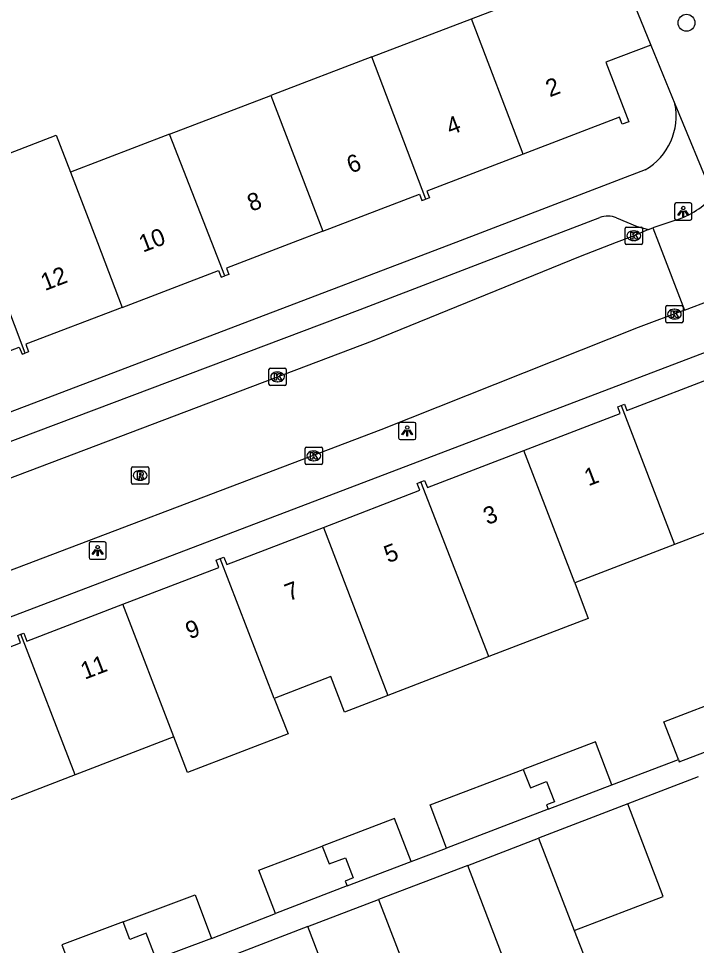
# Model space of a CAD drawing. Extents: x 159265 to 160143, y 383413 to 384319.
# Drawn here: x 159434.8 to 159474, y 383709.4 to 383763 of the extents above; entities that cross this region are included whole.
import ezdxf

# ---------------------------------------------------------------- set-up
doc = ezdxf.new("R2010")
doc.units = 0
for name, color, linetype in [('IMGEO_Boom', 7, 'Continuous'), ('IMGEO_Kolk', 7, 'Continuous'), ('IMGEO_Lichtpunt', 7, 'Continuous'), ('IMGEO_Pand', 7, 'Continuous'), ('IMGEO_Pand_nummerreeks', 7, 'Continuous'), ('IMGEO_Rijbaan_lokaal_open', 7, 'Continuous'), ('IMGEO_Rioolput', 7, 'Continuous'), ('IMGEO_Voetpad_open', 7, 'Continuous')]:
    doc.layers.add(name, color=color, linetype=linetype)

msp = doc.modelspace()

# ---------------------------------------------------------------- linework, layer by layer
at = {"layer": 'IMGEO_Boom'}
msp.add_circle((159473.399, 383762.708), 0.489, dxfattribs=at)
at = {"layer": 'IMGEO_Kolk'}
for p, q in [((159469.855, 383749.969), (159469.855, 383750.821)), ((159469.93, 383750.895), (159470.782, 383750.895)), ((159470.343, 383750.675), (159470.368, 383750.675)), ((159470.856, 383750.821), (159470.856, 383749.969)), ((159470.366, 383750.115), (159470.341, 383750.115)), ((159470.782, 383749.895), (159469.93, 383749.895)), ((159472.272, 383746.365), (159473.124, 383746.365)), ((159472.197, 383745.439), (159472.197, 383746.291)), ((159472.685, 383746.145), (159472.71, 383746.145)), ((159473.198, 383746.291), (159473.198, 383745.439)), ((159473.124, 383745.365), (159472.272, 383745.365)), ((159472.708, 383745.585), (159472.683, 383745.585)), ((159449.257, 383741.813), (159449.257, 383742.665)), ((159449.332, 383742.739), (159450.184, 383742.739)), ((159450.258, 383742.665), (159450.258, 383741.813)), ((159449.745, 383742.519), (159449.77, 383742.519)), ((159450.184, 383741.739), (159449.332, 383741.739)), ((159449.768, 383741.959), (159449.743, 383741.959)), ((159451.345, 383737.246), (159451.345, 383738.098)), ((159451.42, 383738.172), (159452.272, 383738.172)), ((159451.833, 383737.952), (159451.858, 383737.952)), ((159452.346, 383738.098), (159452.346, 383737.246)), ((159451.856, 383737.392), (159451.831, 383737.392)), ((159452.272, 383737.172), (159451.42, 383737.172))]:
    msp.add_line(p, q, dxfattribs=at)
for points in [[(159469.855, 383749.969), (159469.855, 383750.821)], [(159469.93, 383750.895), (159470.782, 383750.895)], [(159470.856, 383750.821), (159470.856, 383749.969)], [(159470.176, 383750.595), (159470.299, 383750.595), (159470.299, 383750.444), (159470.429, 383750.595), (159470.593, 383750.595), (159470.447, 383750.444), (159470.6, 383750.195), (159470.448, 383750.195), (159470.363, 383750.359), (159470.299, 383750.292), (159470.299, 383750.195), (159470.176, 383750.195), (159470.176, 383750.595)], [(159470.782, 383749.895), (159469.93, 383749.895)], [(159472.272, 383746.365), (159473.124, 383746.365)], [(159472.197, 383745.439), (159472.197, 383746.291)], [(159472.518, 383746.065), (159472.641, 383746.065), (159472.641, 383745.914), (159472.771, 383746.065), (159472.935, 383746.065), (159472.789, 383745.914), (159472.942, 383745.665), (159472.79, 383745.665), (159472.705, 383745.829), (159472.641, 383745.762), (159472.641, 383745.665), (159472.518, 383745.665), (159472.518, 383746.065)], [(159473.198, 383746.291), (159473.198, 383745.439)], [(159473.124, 383745.365), (159472.272, 383745.365)], [(159449.257, 383741.813), (159449.257, 383742.665)], [(159449.332, 383742.739), (159450.184, 383742.739)], [(159450.258, 383742.665), (159450.258, 383741.813)], [(159449.578, 383742.439), (159449.701, 383742.439), (159449.701, 383742.288), (159449.831, 383742.439), (159449.995, 383742.439), (159449.849, 383742.288), (159450.002, 383742.039), (159449.85, 383742.039), (159449.765, 383742.203), (159449.701, 383742.136), (159449.701, 383742.039), (159449.578, 383742.039), (159449.578, 383742.439)], [(159450.184, 383741.739), (159449.332, 383741.739)], [(159451.345, 383737.246), (159451.345, 383738.098)], [(159451.42, 383738.172), (159452.272, 383738.172)], [(159451.666, 383737.872), (159451.789, 383737.872), (159451.789, 383737.721), (159451.919, 383737.872), (159452.083, 383737.872), (159451.937, 383737.721), (159452.09, 383737.472), (159451.938, 383737.472), (159451.853, 383737.636), (159451.789, 383737.569), (159451.789, 383737.472), (159451.666, 383737.472), (159451.666, 383737.872)], [(159452.346, 383738.098), (159452.346, 383737.246)], [(159452.272, 383737.172), (159451.42, 383737.172)]]:
    msp.add_lwpolyline(points, dxfattribs=at)
for centre, start, end in [((159469.932, 383750.819), 91.552, 178.448), ((159469.932, 383750.819), 91.552, 178.448), ((159470.78, 383750.819), 1.552, 88.448), ((159470.78, 383750.819), 1.552, 88.448), ((159469.932, 383749.971), 181.552, 268.448), ((159469.932, 383749.971), 181.552, 268.448), ((159470.78, 383749.971), 271.552, 358.448), ((159470.78, 383749.971), 271.552, 358.448), ((159472.274, 383746.289), 91.552, 178.448), ((159472.274, 383746.289), 91.552, 178.448), ((159473.122, 383746.289), 1.552, 88.448), ((159473.122, 383746.289), 1.552, 88.448), ((159472.274, 383745.441), 181.552, 268.448), ((159472.274, 383745.441), 181.552, 268.448), ((159473.122, 383745.441), 271.552, 358.448), ((159473.122, 383745.441), 271.552, 358.448), ((159449.334, 383742.663), 91.552, 178.448), ((159449.334, 383742.663), 91.552, 178.448), ((159450.182, 383742.663), 1.552, 88.448), ((159450.182, 383742.663), 1.552, 88.448), ((159449.334, 383741.815), 181.552, 268.448), ((159449.334, 383741.815), 181.552, 268.448), ((159450.182, 383741.815), 271.552, 358.448), ((159450.182, 383741.815), 271.552, 358.448), ((159451.422, 383738.096), 91.552, 178.448), ((159451.422, 383738.096), 91.552, 178.448), ((159452.27, 383738.096), 1.552, 88.448), ((159452.27, 383738.096), 1.552, 88.448), ((159451.422, 383737.248), 181.552, 268.448), ((159451.422, 383737.248), 181.552, 268.448), ((159452.27, 383737.248), 271.552, 358.448), ((159452.27, 383737.248), 271.552, 358.448)]:
    msp.add_arc(centre, 0.0765, start, end, dxfattribs=at)
for centre, major_axis, ratio, start_param, end_param in [((159470.342, 383750.395), (-0.387, 0.002), 0.722429, 4.712389, 7.853982), ((159470.367, 383750.395), (-0.39, 0.002), 0.717154, 1.570796, 4.712389), ((159472.684, 383745.865), (-0.387, 0.002), 0.722429, 4.712389, 7.853982), ((159472.709, 383745.865), (-0.39, 0.002), 0.717154, 1.570796, 4.712389), ((159449.744, 383742.239), (-0.387, 0.002), 0.722429, 4.712389, 7.853982), ((159449.769, 383742.239), (-0.39, 0.002), 0.717154, 1.570796, 4.712389), ((159451.832, 383737.672), (-0.387, 0.002), 0.722429, 4.712389, 7.853982), ((159451.857, 383737.672), (-0.39, 0.002), 0.717154, 1.570796, 4.712389)]:
    msp.add_ellipse(centre, major_axis=major_axis, ratio=ratio, start_param=start_param, end_param=end_param, dxfattribs=at)
at = {"layer": 'IMGEO_Lichtpunt'}
for p, q in [((159473.611, 383752.295), (159472.803, 383752.295)), ((159473.611, 383752.295), (159472.803, 383752.295)), ((159472.709, 383752.2), (159472.709, 383751.393)), ((159472.709, 383752.2), (159472.709, 383751.393)), ((159473.705, 383751.393), (159473.705, 383752.2)), ((159473.705, 383751.393), (159473.705, 383752.2)), ((159472.803, 383751.299), (159473.611, 383751.299)), ((159472.803, 383751.299), (159473.611, 383751.299)), ((159456.752, 383739.515), (159456.752, 383738.708)), ((159456.752, 383739.515), (159456.752, 383738.708)), ((159457.654, 383739.61), (159456.846, 383739.61)), ((159457.654, 383739.61), (159456.846, 383739.61)), ((159457.748, 383738.708), (159457.748, 383739.515)), ((159457.748, 383738.708), (159457.748, 383739.515)), ((159456.846, 383738.614), (159457.654, 383738.614)), ((159456.846, 383738.614), (159457.654, 383738.614)), ((159438.854, 383732.602), (159438.854, 383731.795)), ((159438.854, 383732.602), (159438.854, 383731.795)), ((159439.756, 383732.697), (159438.948, 383732.697)), ((159439.756, 383732.697), (159438.948, 383732.697)), ((159439.85, 383731.795), (159439.85, 383732.602)), ((159439.85, 383731.795), (159439.85, 383732.602)), ((159438.948, 383731.701), (159439.756, 383731.701)), ((159438.948, 383731.701), (159439.756, 383731.701))]:
    msp.add_line(p, q, dxfattribs=at)
for points in [[(159473.083, 383751.864), (159473.122, 383751.836), (159472.934, 383751.574), (159472.896, 383751.601), (159473.083, 383751.864)], [(159473.185, 383751.816), (159473.232, 383751.816), (159473.232, 383751.494), (159473.185, 383751.494), (159473.185, 383751.816)], [(159473.295, 383751.836), (159473.333, 383751.863), (159473.52, 383751.601), (159473.481, 383751.573), (159473.295, 383751.836)], [(159457.126, 383739.179), (159457.165, 383739.151), (159456.977, 383738.889), (159456.939, 383738.916), (159457.126, 383739.179)], [(159457.228, 383739.131), (159457.275, 383739.131), (159457.275, 383738.809), (159457.228, 383738.809), (159457.228, 383739.131)], [(159457.338, 383739.151), (159457.376, 383739.178), (159457.563, 383738.916), (159457.524, 383738.888), (159457.338, 383739.151)], [(159439.228, 383732.266), (159439.267, 383732.238), (159439.079, 383731.976), (159439.041, 383732.003), (159439.228, 383732.266)], [(159439.33, 383732.218), (159439.377, 383732.218), (159439.377, 383731.896), (159439.33, 383731.896), (159439.33, 383732.218)], [(159439.44, 383732.238), (159439.478, 383732.265), (159439.665, 383732.003), (159439.626, 383731.975), (159439.44, 383732.238)]]:
    msp.add_lwpolyline(points, dxfattribs=at)
for centre in [(159473.208, 383751.998), (159457.251, 383739.313), (159439.353, 383732.4)]:
    msp.add_circle(centre, 0.0994, dxfattribs=at)
for centre, start, end in [((159472.803, 383752.2), 90, 180), ((159472.803, 383752.2), 90, 180), ((159473.611, 383752.2), 0, 90), ((159473.611, 383752.2), 0, 90), ((159472.803, 383751.393), 180, 270), ((159472.803, 383751.393), 180, 270), ((159473.611, 383751.393), 270, 0), ((159473.611, 383751.393), 270, 360), ((159456.846, 383739.515), 90, 180), ((159456.846, 383739.515), 90, 180), ((159457.654, 383739.515), 0, 90), ((159457.654, 383739.515), 0, 90), ((159456.846, 383738.708), 180, 270), ((159456.846, 383738.708), 180, 270), ((159457.654, 383738.708), 270, 0), ((159457.654, 383738.708), 270, 360), ((159438.948, 383732.602), 90, 180), ((159438.948, 383732.602), 90, 180), ((159439.756, 383732.602), 0, 90), ((159439.756, 383732.602), 0, 90), ((159438.948, 383731.795), 180, 270), ((159438.948, 383731.795), 180, 270), ((159439.756, 383731.795), 270, 0), ((159439.756, 383731.795), 270, 360)]:
    msp.add_arc(centre, 0.0946, start, end, dxfattribs=at)
at = {"layer": 'IMGEO_Pand'}
for points in [[(159460.963, 383762.942), (159466.525, 383765.071), (159466.384, 383765.44), (159469.357, 383766.588)], [(159469.357, 383766.588), (159469.512, 383766.187), (159469.412, 383766.15), (159471.332, 383761.42)], [(159455.198, 383760.736), (159460.963, 383762.942)], [(159463.96, 383755.113), (159460.963, 383762.942)], [(159471.332, 383761.42), (159468.742, 383760.432), (159470.061, 383756.984), (159469.686, 383756.841), (159469.531, 383757.245), (159463.96, 383755.113)], [(159455.198, 383760.736), (159449.368, 383758.505)], [(159458.318, 383752.513), (159455.198, 383760.736)], [(159443.513, 383756.264), (159449.368, 383758.505)], [(159449.368, 383758.505), (159452.378, 383750.656)], [(159432.022, 383751.866), (159431.206, 383754.003), (159436.961, 383756.2), (159437.777, 383754.069)], [(159443.513, 383756.264), (159437.777, 383754.069)], [(159446.712, 383748.08), (159445.962, 383750), (159443.513, 383756.264)], [(159463.96, 383755.113), (159458.388, 383752.981), (159458.536, 383752.596), (159458.318, 383752.513)], [(159437.777, 383754.069), (159439.335, 383750), (159440.768, 383746.254)], [(159452.378, 383750.656), (159457.962, 383752.796), (159458.102, 383752.43), (159458.318, 383752.513)], [(159435.171, 383743.616), (159432.734, 383750), (159432.022, 383751.866)], [(159452.378, 383750.656), (159450.666, 383750), (159446.794, 383748.516), (159446.929, 383748.163), (159446.712, 383748.08)], [(159440.768, 383746.254), (159446.346, 383748.389), (159446.496, 383747.997), (159446.712, 383748.08)], [(159440.768, 383746.254), (159435.192, 383744.12), (159435.358, 383743.688), (159435.171, 383743.616)], [(159429.235, 383741.815), (159434.823, 383743.954), (159434.98, 383743.543), (159435.171, 383743.616)], [(159469.621, 383740.58), (159469.817, 383740.655), (159469.956, 383740.291), (159475.364, 383742.37), (159475.224, 383742.733), (159475.556, 383742.861), (159477.2, 383738.588), (159479.759, 383739.576)], [(159463.993, 383737.984), (159469.57, 383740.129), (159469.425, 383740.504), (159469.621, 383740.58)], [(159469.621, 383740.58), (159472.711, 383732.544)], [(159458.047, 383736.164), (159458.259, 383736.246), (159458.416, 383735.839), (159463.993, 383737.984)], [(159466.938, 383730.327), (159463.993, 383737.984)], [(159452.402, 383733.537), (159457.987, 383735.684), (159457.834, 383736.082), (159458.047, 383736.164)], [(159461.967, 383726.068), (159458.047, 383736.164)], [(159481.692, 383734.52), (159478.794, 383733.402), (159478.299, 383734.69), (159472.711, 383732.544)], [(159446.43, 383731.732), (159446.657, 383731.82), (159446.822, 383731.391), (159452.402, 383733.537)], [(159452.402, 383733.537), (159455.349, 383725.875), (159456.136, 383723.828)], [(159472.711, 383732.544), (159466.938, 383730.327)], [(159440.814, 383729.091), (159446.364, 383731.226), (159446.203, 383731.645), (159446.43, 383731.732)], [(159449.566, 383723.654), (159446.43, 383731.732)], [(159466.938, 383730.327), (159467.722, 383728.279), (159461.967, 383726.068)], [(159434.906, 383727.359), (159435.084, 383727.427), (159435.265, 383726.957), (159440.814, 383729.091)], [(159443.763, 383721.425), (159440.814, 383729.091)], [(159429.299, 383724.706), (159434.897, 383726.859), (159434.731, 383727.292), (159434.906, 383727.359)], [(159438.061, 383719.235), (159434.906, 383727.359)], [(159461.967, 383726.068), (159456.136, 383723.828)], [(159456.136, 383723.828), (159453.623, 383722.863), (159452.837, 383724.91), (159449.566, 383723.654)], [(159449.566, 383723.654), (159450.36, 383721.61), (159444.55, 383719.379), (159443.763, 383721.425)], [(159472.929, 383720.123), (159472.095, 383722.294), (159476.006, 383723.798)], [(159443.763, 383721.425), (159438.061, 383719.235)], [(159472.929, 383720.123), (159472.981, 383719.988), (159476.954, 383721.516)], [(159469.08, 383718.649), (159468.128, 383721.142), (159463.961, 383719.552)], [(159438.061, 383719.235), (159432.26, 383717.006)], [(159459.529, 383715.005), (159458.571, 383717.496), (159463.961, 383719.552)], [(159463.961, 383719.552), (159464.375, 383718.483), (159465.307, 383718.845), (159465.759, 383717.679), (159465.294, 383717.498), (159465.394, 383717.243)], [(159474.079, 383719.112), (159470, 383717.549)], [(159465.394, 383717.243), (159469.08, 383718.649)], [(159466.909, 383710.231), (159472.05, 383712.2), (159470, 383717.549)], [(159465.394, 383717.243), (159459.529, 383715.005)], [(159457.483, 383714.225), (159456.525, 383716.715), (159452.343, 383715.119)], [(159460.746, 383714.002), (159464.844, 383715.573)], [(159464.844, 383715.573), (159466.909, 383710.231)], [(159449.626, 383711.226), (159448.675, 383713.719), (159452.343, 383715.119)], [(159452.343, 383715.119), (159452.745, 383714.083), (159453.677, 383714.445), (159454.129, 383713.279), (159453.664, 383713.098), (159453.776, 383712.81)], [(159453.776, 383712.81), (159457.483, 383714.225)], [(159457.772, 383706.379), (159462.913, 383708.349), (159460.746, 383714.002)], [(159453.776, 383712.81), (159449.626, 383711.226)], [(159440.824, 383710.737), (159444.985, 383712.306), (159445.937, 383709.78)], [(159451.502, 383710.46), (159455.588, 383712.026)], [(159455.588, 383712.026), (159457.772, 383706.379)], [(159440.824, 383710.737), (159437.291, 383709.406), (159438.242, 383706.88)], [(159442.267, 383708.397), (159442.136, 383708.737), (159442.601, 383708.918), (159442.149, 383710.084), (159441.217, 383709.722), (159440.824, 383710.737)], [(159449.577, 383700.137), (159449.737, 383700.198), (159454.705, 383702.103), (159451.502, 383710.46)], [(159466.909, 383710.231), (159468.071, 383707.226), (159470.415, 383701.164)], [(159445.937, 383709.78), (159442.267, 383708.397)]]:
    msp.add_lwpolyline(points, dxfattribs=at)
at = {"layer": 'IMGEO_Rijbaan_lokaal_open'}
for points in [[(159472.848, 383751.324), (159471.442, 383750.854)], [(159471.199, 383750.751), (159470.356, 383750.393), (159469.341, 383750), (159467.247, 383749.189), (159455.22, 383744.304), (159442.504, 383739.494), (159411.345, 383727.703), (159398.217, 383722.877)], [(159471.199, 383750.751), (159471.442, 383750.854)], [(159471.442, 383750.854), (159471.773, 383750), (159473.29, 383746.085)], [(159473.29, 383746.085), (159474.804, 383746.675)], [(159473.29, 383746.085), (159470.6, 383745.091), (159455.728, 383739.168), (159412.048, 383722.605), (159409.981, 383721.799)]]:
    msp.add_lwpolyline(points, dxfattribs=at)
msp.add_arc((159471.28, 383756.055), 4.984, 288.3378, 317.2544, dxfattribs=at)
at = {"layer": 'IMGEO_Rioolput'}
for p, q in [((159441.305, 383736.116), (159441.305, 383736.968)), ((159441.38, 383737.042), (159442.232, 383737.042)), ((159441.793, 383736.822), (159441.818, 383736.822)), ((159442.306, 383736.968), (159442.306, 383736.116)), ((159441.816, 383736.262), (159441.791, 383736.262)), ((159442.232, 383736.042), (159441.38, 383736.042))]:
    msp.add_line(p, q, dxfattribs=at)
for points in [[(159441.305, 383736.116), (159441.305, 383736.968)], [(159441.38, 383737.042), (159442.232, 383737.042)], [(159441.894, 383736.74), (159441.642, 383736.742), (159441.642, 383736.342)], [(159442.306, 383736.968), (159442.306, 383736.116)], [(159441.642, 383736.342), (159441.766, 383736.342), (159441.766, 383736.504), (159441.777, 383736.504)], [(159441.82, 383736.661), (159441.766, 383736.661), (159441.766, 383736.58)], [(159441.766, 383736.58), (159441.818, 383736.58)], [(159441.824, 383736.475), (159441.895, 383736.342), (159442.035, 383736.342), (159441.97, 383736.468)], [(159442.232, 383736.042), (159441.38, 383736.042)]]:
    msp.add_lwpolyline(points, dxfattribs=at)
for centre, radius, start, end in [((159441.382, 383736.966), 0.0765, 91.552, 178.448), ((159441.382, 383736.966), 0.0765, 91.552, 178.448), ((159441.893, 383736.63), 0.109, 350.3612, 89.416), ((159442.23, 383736.966), 0.0765, 1.552, 88.448), ((159442.23, 383736.966), 0.0765, 1.552, 88.448), ((159441.776, 383736.451), 0.0533, 26.0293, 88.6989), ((159441.802, 383736.769), 0.19, 274.7715, 282.9687), ((159441.826, 383736.565), 0.0964, 77.0061, 93.1865), ((159441.84, 383736.622), 0.0378, 276.6634, 79.6772), ((159441.891, 383736.63), 0.112, 277.5842, 350.9817), ((159441.875, 383736.415), 0.108, 29.5134, 73.7905), ((159441.382, 383736.118), 0.0765, 181.552, 268.448), ((159441.382, 383736.118), 0.0765, 181.552, 268.448), ((159442.23, 383736.118), 0.0765, 271.552, 358.448), ((159442.23, 383736.118), 0.0765, 271.552, 358.448)]:
    msp.add_arc(centre, radius, start, end, dxfattribs=at)
for centre, major_axis, ratio, start_param, end_param in [((159441.792, 383736.542), (-0.387, 0.002), 0.722429, 4.712389, 7.853982), ((159441.817, 383736.542), (-0.39, 0.002), 0.717154, 1.570796, 4.712389)]:
    msp.add_ellipse(centre, major_axis=major_axis, ratio=ratio, start_param=start_param, end_param=end_param, dxfattribs=at)
at = {"layer": 'IMGEO_Voetpad_open'}
for points in [[(159471.332, 383761.42), (159472.73, 383758.03)], [(159472.73, 383758.03), (159474.94, 383752.672)], [(159471.013, 383754.202), (159460.07, 383750), (159410.124, 383731.006), (159397.024, 383726)], [(159400.396, 383725.675), (159410.572, 383729.568), (159454.522, 383746.137), (159464.616, 383750), (159468.387, 383751.443)], [(159469.353, 383751.428), (159470.54, 383750.931), (159471.199, 383750.751)], [(159475.133, 383743.901), (159411.208, 383719.553), (159411.043, 383719.484)], [(159469.08, 383718.649), (159472.929, 383720.123)], [(159470, 383717.549), (159464.844, 383715.573)], [(159457.483, 383714.225), (159459.529, 383715.005)], [(159460.746, 383714.002), (159455.588, 383712.026)], [(159445.937, 383709.78), (159449.626, 383711.226)], [(159451.502, 383710.46), (159446.353, 383708.486)]]:
    msp.add_lwpolyline(points, dxfattribs=at)
for centre, radius, start, end in [((159469.192, 383757.318), 3.609, 300.3009, 11.3831), ((159468.851, 383750.221), 1.308, 67.4289, 110.7919)]:
    msp.add_arc(centre, radius, start, end, dxfattribs=at)

# ---------------------------------------------------------------- texts
at = {"layer": 'IMGEO_Pand_nummerreeks'}
for s, rotation, p in [('2', 20.9876, (159465.493, 383758.394)), ('4', 20.9876, (159459.743, 383756.188)), ('6', 20.9876, (159453.99, 383753.982)), ('8', 20.9876, (159448.241, 383751.777)), ('10', 20.9356, (159441.974, 383749.416)), ('12', 20.9876, (159436.3, 383747.195)), ('1', 21.0006, (159467.725, 383735.907)), ('3', 21.0006, (159461.882, 383733.664)), ('5', 21.0006, (159456.144, 383731.461)), ('7', 21.0006, (159450.406, 383729.259)), ('9', 20.9989, (159444.668, 383727.057)), ('11', 21.0006, (159438.607, 383724.729))]:
    msp.add_text(s, height=1, rotation=rotation, dxfattribs=at).set_placement(p)

doc.saveas('drawing.dxf')
